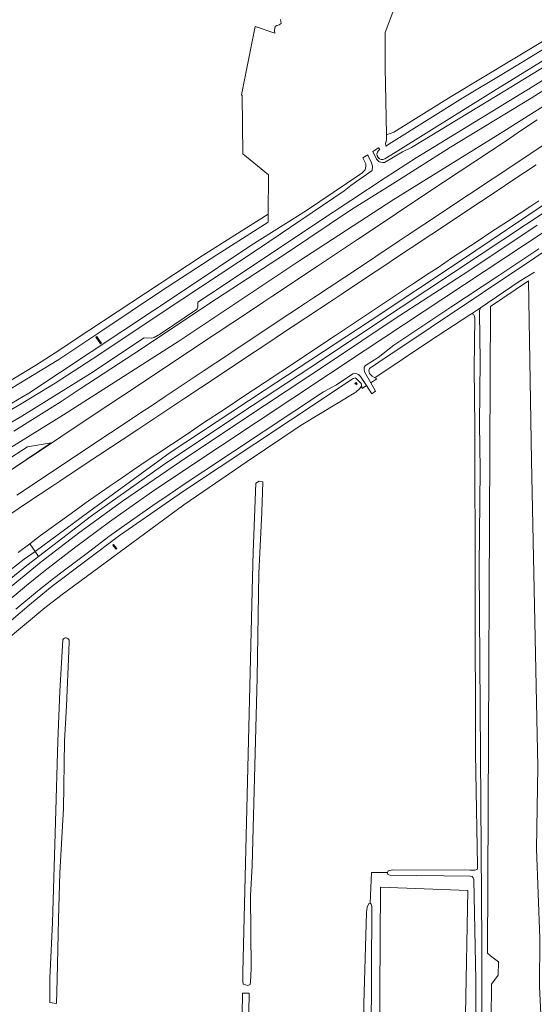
# Model space of a CAD drawing. Header units: metres. Extents: x 209813 to 223847, y 571801 to 587119.
# Tile 408 of 656: x 221629 to 221903, y 578017 to 578542. Entities that reach past the tile are written whole.
import ezdxf

# ---------------------------------------------------------------- set-up
doc = ezdxf.new("R2010")
doc.units = ezdxf.units.M
for name, color, linetype, lineweight in [('B-RO-GR-BEPLANTING_CULTUUR_BOSPLANTSOEN-GV', 8, 'Continuous', 0), ('B-RO-GR-GRAS-GV', 8, 'Continuous', 0), ('B-RO-GR-GROENVOORZIENING-GV', 8, 'Continuous', 0), ('B-RO-KW-KUNSTWERK_STUW-GV', 8, 'Continuous', 0), ('B-RO-OG-WATER_GREPPEL-GV', 8, 'Continuous', 0), ('B-RO-OG-WEG-GV', 8, 'Continuous', 0), ('B-RO-VH-ONVERHARD-GV', 8, 'Continuous', 0)]:
    doc.layers.add(name, color=color, linetype=linetype, lineweight=lineweight)

msp = doc.modelspace()

# ---------------------------------------------------------------- linework, layer by layer
at = {"layer": 'B-RO-GR-BEPLANTING_CULTUUR_BOSPLANTSOEN-GV', "flags": 128}
for points in [[(221903.426, 578407.896), (221895.371, 578402.876), (221874.765, 578388.757), (221874.468, 578388.257), (221874.259, 578387.455), (221874.153, 578386.077), (221874.492, 578360.674), (221874.273, 578327.004), (221874.523, 578302.572), (221874.05, 578250.95), (221875.426, 578049.762), (221875.37, 578013.308), (221875.189, 577957.077), (221873.8, 577957.064), (221873.955, 577943.275), (221880.854, 577944.817), (221885.811, 577945.549), (221893.627, 577945.443), (221908.978, 577944.385)], [(221909.724, 577955.242), (221909.72, 577955.922), (221879.944, 577951.332), (221880.507, 578028.12), (221884.13, 578032.943), (221884.395, 578040.087), (221880.029, 578043.262), (221878.52, 578044.77), (221879.98, 578389.507), (221900.291, 578403.184), (221901.857, 578307.382), (221905.297, 578144.001), (221904.635, 578100.345), (221906.355, 578052.72), (221906.091, 578026.791), (221907.768, 577994.247)], [(221872.654, 577957.118), (221872.206, 578030.339), (221871.241, 578083.928), (221870.887, 578084.886), (221870.247, 578085.507), (221869.409, 578085.674), (221826.597, 578086.207), (221825.294, 578086.652), (221825.06, 578087.78), (221816.594, 578087.772), (221815.868, 578071.273), (221816.37, 578070.754), (221816.762, 578069.603), (221816.387, 577999.548)]]:
    msp.add_lwpolyline(points, dxfattribs=at)
msp.add_lwpolyline([(221867.992, 578078.039), (221865.421, 577945.87), (221820.516, 577940.192), (221821.416, 578079.935)], close=True, dxfattribs=at)
at = {"layer": 'B-RO-GR-GRAS-GV', "flags": 128}
for points in [[(221828.538, 578547.89), (221823.826, 578535.607), (221823.925, 578516.989), (221824.518, 578481.119), (221828.516, 578482.549), (221858.996, 578501.44), (221909.479, 578531.92)], [(221647.99, 578364.83), (221665.849, 578376.736), (221726.302, 578416.477), (221743.659, 578427.536), (221761.549, 578438.859), (221761.67, 578459.798), (221747.989, 578470.92), (221747.722, 578502.041), (221747.365, 578502.356), (221754.54, 578538.814), (221764.992, 578535.374), (221764.832, 578536.873), (221765.26, 578538.909), (221766.106, 578539.438), (221767.376, 578539.755), (221768.435, 578540.496), (221768.011, 578542.507)], [(221609.272, 578336.607), (221631.735, 578350.247), (221649.93, 578361.356), (221672.888, 578376.628), (221704.028, 578397.527), (221734.122, 578417.099), (221761.524, 578434.457), (221761.549, 578438.859)], [(221871.378, 578356.579), (221871.676, 578383.556), (221871.328, 578384.817), (221870.9, 578385.455), (221870.439, 578385.57), (221869.935, 578385.586), (221868.967, 578385.094), (221847.482, 578371.061), (221818.435, 578351.521), (221819.436, 578350.995), (221816.266, 578348.867), (221818.817, 578344.436), (221816.707, 578342.98), (221813.979, 578347.33), (221811.591, 578345.727), (221811.338, 578347.017), (221810.398, 578345.751), (221808.306, 578343.91), (221779.078, 578326.218), (221750.351, 578306.831), (221716.468, 578283.866), (221650.969, 578235.468), (221642.472, 578228.914), (221620.791, 578210.744)], [(221647.99, 578364.83), (221638.068, 578358.48), (221619.415, 578347.235)], [(221811.729, 577935.393), (221812.538, 578017.6), (221813.991, 578066.352), (221814.242, 578069.276), (221815.237, 578071.095), (221815.868, 578071.273), (221816.594, 578087.772), (221825.06, 578087.78), (221825.452, 578088.655), (221827.851, 578089.099), (221869.281, 578089.015), (221871.653, 578088.902), (221873.081, 578089.424), (221873.083, 578091.482), (221872.032, 578150.995), (221871.633, 578325.219), (221871.378, 578356.579)], [(221655.478, 578211.06), (221655.158, 578205.68), (221653.933, 578176.656), (221652.9, 578157.738), (221652.378, 578121.893), (221650.506, 578087.576), (221649.742, 578062.752), (221648.931, 578030.847), (221648.575, 578017.93), (221645.082, 578018.361), (221645.139, 578031.363), (221646.544, 578061.086), (221648.12, 578114.488), (221648.145, 578114.724), (221649.439, 578157.736), (221650.441, 578184.337), (221652.011, 578211.834)], [(221746.326, 577933.392), (221747.83, 578023.385), (221751.294, 578023.428), (221749.826, 577931.392)]]:
    msp.add_lwpolyline(points, dxfattribs=at)
for points in [[(221906.091, 578026.791), (221906.355, 578052.72), (221904.635, 578100.345), (221905.297, 578144.001), (221901.857, 578307.382), (221900.291, 578403.184), (221879.98, 578389.507), (221878.52, 578044.77), (221880.029, 578043.262), (221884.395, 578040.087), (221884.13, 578032.943), (221880.507, 578028.12), (221879.944, 577951.332), (221909.72, 577955.922), (221909.553, 577985.359), (221910.291, 577986.939), (221911.773, 577987.469), (221910.344, 577994.336), (221907.768, 577994.247)], [(221753.167, 578245.126), (221753.431, 578258.575), (221754.96, 578295.32), (221756.675, 578296.439), (221758.609, 578295.967), (221758.084, 578279.795), (221756.467, 578247.357), (221755.568, 578191.537), (221754.616, 578151.32), (221752.922, 578091.524), (221752.077, 578075.195), (221752.366, 578036.547), (221752.173, 578029.22), (221751.97, 578027.918), (221750.7, 578027.495), (221749.42, 578027.771), (221748.16, 578028.236), (221747.94, 578029.824), (221747.926, 578034.485)], [(221820.516, 577940.192), (221865.421, 577945.87), (221867.992, 578078.039), (221821.416, 578079.935)]]:
    msp.add_lwpolyline(points, close=True, dxfattribs=at)
at = {"layer": 'B-RO-GR-GROENVOORZIENING-GV', "flags": 128}
for points in [[(221909.479, 578531.92), (221858.996, 578501.44), (221828.516, 578482.549), (221824.518, 578481.119), (221824.554, 578478.941), (221824.591, 578478.638), (221824.601, 578478.411), (221824.591, 578478.205), (221824.479, 578477.638), (221824.358, 578477.342), (221824.225, 578477.088), (221824.021, 578476.776), (221824.214, 578475.115), (221827.299, 578477.019), (221865.387, 578500.731), (221888.779, 578514.822), (221909.256, 578527.341)], [(221923.173, 578505.766), (221885.17, 578481.727), (221828.236, 578446.426), (221777.917, 578413.736), (221713.947, 578371.097), (221652.384, 578331.699), (221607.777, 578304.185), (221606.649, 578303.454)], [(221626.034, 578303.507), (221634.376, 578309.022), (221642.722, 578314.531), (221651.028, 578320.1), (221667.676, 578331.183), (221675.995, 578336.733), (221684.321, 578342.272), (221692.66, 578347.79), (221700.978, 578353.342), (221713.479, 578361.632), (221725.949, 578369.967), (221734.266, 578375.52), (221742.627, 578381.007), (221750.938, 578386.568), (221759.268, 578392.101), (221763.464, 578394.821), (221771.749, 578400.421), (221780.072, 578405.963), (221788.424, 578411.463), (221809.209, 578425.356), (221821.708, 578433.649), (221830.018, 578439.211), (221846.665, 578450.297), (221854.992, 578455.834), (221871.681, 578466.855), (221879.995, 578472.411), (221888.321, 578477.951), (221896.627, 578483.52), (221904.98, 578489.018)], [(221910.541, 578477.203), (221898.051, 578468.897), (221889.784, 578463.268), (221881.407, 578457.807), (221868.92, 578449.496), (221860.566, 578444), (221852.251, 578438.443), (221843.923, 578432.909), (221835.602, 578427.362), (221831.431, 578424.605), (221818.968, 578416.256), (221810.665, 578410.684), (221802.309, 578405.191), (221793.943, 578399.712), (221785.653, 578394.119), (221781.466, 578391.386), (221773.132, 578385.859), (221764.79, 578380.344), (221756.481, 578374.779), (221743.971, 578366.503), (221739.853, 578363.666), (221727.329, 578355.411), (221723.205, 578352.583), (221706.533, 578341.535), (221698.24, 578335.947), (221694.054, 578333.212), (221685.718, 578327.688), (221677.355, 578322.205), (221664.898, 578313.85), (221656.589, 578308.285), (221648.269, 578302.737), (221635.789, 578294.416), (221627.471, 578288.864)], [(221639.037, 578256.233), (221667.368, 578277.965), (221705.246, 578304.817), (221746.859, 578332.649), (221783.656, 578356.862), (221832.403, 578389.204), (221874.077, 578416.758), (221923.925, 578449.875), (221948.358, 578466.724), (221946.288, 578469.933), (221913.677, 578447.298), (221864.047, 578413.964), (221815.819, 578381.844), (221759.453, 578344.664), (221709.34, 578311.659), (221665.951, 578280.117), (221637.206, 578258.902)], [(221623.688, 578278.612), (221633.696, 578285.382), (221646.23, 578293.621), (221650.368, 578296.429), (221662.856, 578304.738), (221671.196, 578310.256), (221683.737, 578318.484), (221692.066, 578324.019), (221712.878, 578337.869), (221717.053, 578340.621), (221725.361, 578346.187), (221733.711, 578351.689), (221742.023, 578357.249), (221754.532, 578365.526), (221762.849, 578371.081), (221767.033, 578373.818), (221796.192, 578393.175), (221800.366, 578395.928), (221812.859, 578404.231), (221825.335, 578412.558), (221829.48, 578415.354), (221837.835, 578420.851), (221858.648, 578434.699), (221866.975, 578440.236), (221875.308, 578445.765), (221883.641, 578451.293), (221891.951, 578456.857), (221904.472, 578465.117)], [(221905.772, 578445.907), (221901.631, 578443.104), (221889.111, 578434.843), (221880.682, 578429.459), (221872.363, 578423.909), (221859.837, 578415.658), (221851.55, 578410.06), (221847.361, 578407.331), (221839.048, 578401.771), (221818.216, 578387.95), (221797.406, 578374.096), (221789.072, 578368.569), (221776.599, 578360.237), (221768.25, 578354.733), (221759.932, 578349.182), (221747.396, 578340.944), (221739.083, 578335.385), (221726.566, 578327.12), (221718.276, 578321.527), (221709.928, 578316.022), (221701.624, 578310.449), (221697.452, 578307.693), (221689.176, 578302.08), (221680.948, 578296.395), (221676.818, 578293.572), (221664.518, 578284.987), (221656.389, 578279.16), (221648.273, 578273.318), (221640.196, 578267.422), (221634.36, 578263.053), (221637.206, 578258.902)], [(221634.36, 578263.053), (221628.199, 578258.421)]]:
    msp.add_lwpolyline(points, dxfattribs=at)
msp.add_lwpolyline([(221620.511, 578241.441), (221631.967, 578250.7), (221639.037, 578256.233), (221637.206, 578258.902), (221631.435, 578254.865), (221614.852, 578241.998), (221599.001, 578229.322), (221583.074, 578214.993), (221559.935, 578194.425), (221528.219, 578164.002), (221491.157, 578129.321), (221471.512, 578110.121), (221439.236, 578079.091), (221442.109, 578076.825), (221453.117, 578087.322), (221471.196, 578104.241), (221529.062, 578158.105), (221550.454, 578178.273), (221568.892, 578195.219), (221585.532, 578210.398), (221598.15, 578222.162), (221609.489, 578232.084)], close=True, dxfattribs=at)
at = {"layer": 'B-RO-KW-KUNSTWERK_STUW-GV', "flags": 128}
for points in [[(221671.616, 578371.449), (221670.131, 578373.596), (221669.639, 578373.255), (221672.194, 578369.563), (221672.686, 578369.903)], [(221679.107, 578261.778), (221680.391, 578260.181), (221680.807, 578260.516), (221679.079, 578262.665), (221678.663, 578262.33)]]:
    msp.add_lwpolyline(points, close=True, dxfattribs=at)
msp.add_lwpolyline([(221808.328, 578347.766), (221808.963, 578348.232), (221808.41, 578348.985), (221807.775, 578348.52), (221807.894, 578348.358), (221808.367, 578348.706), (221808.683, 578348.275), (221808.209, 578347.928)], dxfattribs=at)
at = {"layer": 'B-RO-OG-WATER_GREPPEL-GV', "flags": 128}
for points in [[(221875.37, 578013.308), (221875.426, 578049.762), (221874.05, 578250.95), (221874.523, 578302.572), (221874.273, 578327.004), (221874.492, 578360.674), (221874.153, 578386.077), (221874.259, 578387.455), (221874.468, 578388.257), (221874.765, 578388.757), (221869.935, 578385.586), (221870.439, 578385.57), (221870.9, 578385.455), (221871.328, 578384.817), (221871.676, 578383.556), (221871.378, 578356.579), (221871.633, 578325.219), (221872.032, 578150.995), (221873.083, 578091.482), (221873.081, 578089.424), (221871.653, 578088.902), (221869.281, 578089.015), (221827.851, 578089.099), (221825.452, 578088.655), (221825.06, 578087.78), (221825.294, 578086.652), (221826.597, 578086.207), (221869.409, 578085.674), (221870.247, 578085.507), (221870.887, 578084.886), (221871.241, 578083.928), (221872.206, 578030.339), (221872.654, 577957.118)], [(221652.011, 578211.834), (221650.441, 578184.337), (221649.439, 578157.736), (221648.145, 578114.724), (221648.12, 578114.488), (221646.544, 578061.086), (221645.139, 578031.363), (221645.082, 578018.361), (221648.575, 578017.93), (221648.931, 578030.847)], [(221648.931, 578030.847), (221649.742, 578062.752), (221650.506, 578087.576), (221652.378, 578121.893), (221652.9, 578157.738), (221653.933, 578176.656), (221655.158, 578205.68), (221655.478, 578211.06)], [(221816.387, 577999.548), (221816.762, 578069.603), (221816.37, 578070.754), (221815.868, 578071.273), (221815.237, 578071.095), (221814.242, 578069.276), (221813.991, 578066.352), (221812.538, 578017.6), (221811.729, 577935.393)], [(221749.826, 577931.392), (221751.294, 578023.428), (221747.83, 578023.385), (221746.326, 577933.392)]]:
    msp.add_lwpolyline(points, dxfattribs=at)
msp.add_lwpolyline([(221756.467, 578247.357), (221758.084, 578279.795), (221758.609, 578295.967), (221756.675, 578296.439), (221754.96, 578295.32), (221753.431, 578258.575), (221753.167, 578245.126), (221747.926, 578034.485), (221747.94, 578029.824), (221748.16, 578028.236), (221749.42, 578027.771), (221750.7, 578027.495), (221751.97, 578027.918), (221752.173, 578029.22), (221752.366, 578036.547), (221752.077, 578075.195), (221752.922, 578091.524), (221754.616, 578151.32), (221755.568, 578191.537)], close=True, dxfattribs=at)
at = {"layer": 'B-RO-OG-WATER_GREPPEL-GV'}
msp.add_lwpolyline([(221655.478, 578211.06, 0.7689536), (221652.011, 578211.834)], format="xyb", dxfattribs=at)
at = {"layer": 'B-RO-OG-WEG-GV', "flags": 128}
for points in [[(221932.572, 578535.893), (221881.595, 578504.341), (221829.193, 578471.645), (221823.648, 578468.205)], [(221937.922, 578528.974), (221902.542, 578506.837), (221840.504, 578468.748), (221823.868, 578458.153), (221787.357, 578434.031), (221736.375, 578400.002), (221724, 578391.801), (221723.935, 578389.367), (221723.581, 578388.355), (221723.314, 578387.919), (221704.068, 578374.951), (221700.673, 578373.015), (221699.475, 578372.722), (221695.329, 578372.799), (221666.849, 578353.798), (221630.155, 578331.044), (221602.368, 578314.853)], [(221625.947, 578323.127), (221650.543, 578338.526), (221661.34, 578345.661), (221689.937, 578364.237), (221733.986, 578393.658), (221770.778, 578417.701), (221805.874, 578441.223), (221829.054, 578455.704), (221858.774, 578474.467), (221901.796, 578500.599), (221940.603, 578525.386)], [(221816.266, 578348.867), (221819.436, 578350.995), (221816.885, 578352.335), (221815.467, 578353.837), (221815.191, 578355.234), (221815.578, 578356.456), (221820.478, 578359.941), (221931.639, 578434.111), (221963.518, 578455.54), (221976.011, 578465.053), (221990.981, 578475.831), (222023.978, 578500.041), (222049.426, 578518.013), (222055.301, 578521.087), (222060.972, 578521.187), (222064.886, 578519.582), (222067.711, 578517.223), (222070.508, 578513.06), (222070.472, 578512.492), (222070.395, 578511.93), (222068.56, 578510.221)], [(221823.458, 578466.267), (221833.184, 578472.013), (221837.913, 578474.268), (221887.724, 578504.585), (221912.343, 578519.626)], [(221820.298, 578472.698), (221821.129, 578473.211), (221820.413, 578474.083), (221817.385, 578472.169), (221819.289, 578468.026), (221820.779, 578466.761), (221822.397, 578466.342), (221823.458, 578466.267)], [(221598.535, 578319.439), (221629.84, 578337.652), (221647.999, 578348.646), (221671.189, 578363.737), (221705.009, 578386.328), (221756.413, 578420.24), (221802.022, 578451.154), (221805.644, 578454.068), (221816.876, 578462.031), (221817.14, 578464.46), (221816.405, 578466.736), (221815.054, 578469.374), (221814.676, 578470.457), (221812.069, 578468.809), (221813.494, 578465.551), (221813.562, 578464.309), (221813.217, 578462.405), (221811.59, 578460.76), (221810.356, 578459.961), (221781.939, 578440.791), (221752.219, 578422.028), (221717.177, 578398.601), (221633.821, 578343.251), (221606.556, 578327.402)], [(221904.972, 578432.831), (221867.978, 578408.213), (221828.69, 578382.763), (221794.199, 578359.689), (221759.624, 578336.815), (221717.62, 578308.768), (221683.904, 578285.748), (221661.037, 578269.218), (221640.498, 578253.32), (221618.175, 578235.328)], [(221618.319, 578228.844), (221632.664, 578240.729), (221641.953, 578248.287), (221658.319, 578260.765), (221676.985, 578274.767), (221701.088, 578291.742), (221736.041, 578314.997), (221813.298, 578366.234), (221908.121, 578429.066)], [(221905.906, 578420.339), (221883.916, 578405.749), (221858.98, 578389.273), (221828.549, 578368.964), (221820.116, 578362.381), (221813.455, 578358.069), (221812.747, 578357.223), (221812.718, 578356.153), (221812.889, 578354.734), (221816.266, 578348.867)], [(221624.553, 578222.153), (221635.338, 578231.352), (221646.392, 578240.459), (221682.156, 578267.398), (221716.28, 578291.094), (221773.445, 578328.877), (221806.841, 578351.107), (221808.125, 578351.451), (221811.047, 578348.498), (221811.591, 578345.727), (221813.979, 578347.33), (221810.776, 578352.266), (221809.648, 578353.232), (221808.192, 578353.749), (221806.677, 578353.566), (221797.994, 578347.806), (221791.038, 578344.104), (221727.268, 578301.793), (221718.272, 578295.918), (221708.688, 578289.319), (221700.082, 578283.483), (221686.404, 578273.887), (221676.628, 578266.808), (221666.344, 578259.137), (221651.461, 578247.91), (221647.087, 578244.497), (221638.459, 578237.719), (221626.886, 578228.133)]]:
    msp.add_lwpolyline(points, dxfattribs=at)
at = {"layer": 'B-RO-OG-WEG-GV'}
msp.add_lwpolyline([(221823.648, 578468.205, -0.8365209), (221820.298, 578472.698)], format="xyb", dxfattribs=at)
at = {"layer": 'B-RO-VH-ONVERHARD-GV', "flags": 128}
msp.add_lwpolyline([(221612.661, 578294.689), (221645.869, 578316.831), (221633.204, 578314.696), (221609.44, 578299.386)], dxfattribs=at)

doc.saveas('drawing.dxf')
